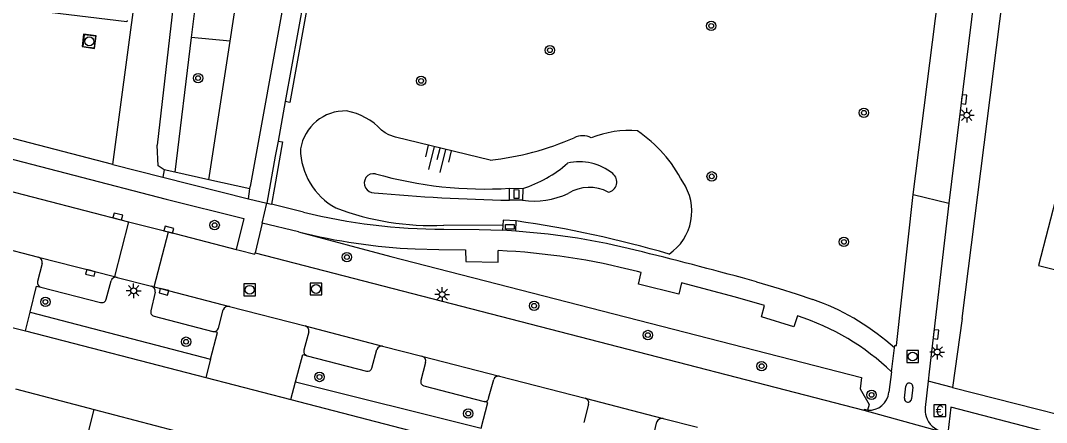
# Model space of a CAD drawing. Extents: x 131000 to 133014, y 396499 to 399001.
# Drawn here: x 132242.8 to 132329.8, y 396566.1 to 396600.1 of the extents above; entities that cross this region are included whole.
import ezdxf

# ---------------------------------------------------------------- set-up
doc = ezdxf.new("R2010")
doc.units = 0
for name, color, linetype in [('gg-afsc-haag', 7, 'Continuous'), ('gg-bbg-hoofdgebouw', 7, 'Continuous'), ('gg-bbg-tussenscheiding', 7, 'Continuous'), ('gg-knt-bovenkant onderkant talud', 7, 'Continuous'), ('gg-knt-verharding', 7, 'Continuous'), ('gg-knt-verharding nz', 7, 'Continuous'), ('gt-grn-groengrens', 7, 'Continuous'), ('gt-grn-weggrens', 7, 'Continuous'), ('gt-symb-betaalautomaat', 7, 'Continuous'), ('gt-symb-boom', 7, 'Continuous'), ('gt-symb-kolk', 7, 'Continuous'), ('gt-symb-kolk center center', 7, 'Continuous'), ('gt-symb-lichtmast', 7, 'Continuous'), ('gt-symb-rioolschacht', 7, 'Continuous'), ('gt-symb-talud symbool', 7, 'Continuous')]:
    doc.layers.add(name, color=color, linetype=linetype)

# ---------------------------------------------------------------- blocks, each defined once
blk = doc.blocks.new('gt0-RS')
at = {"layer": 'gt-symb-rioolschacht'}
blk.add_lwpolyline([(-0.5, -0.5), (0.5, -0.5), (0.5, 0.5), (-0.5, 0.5)], close=True, dxfattribs=at)
blk.add_circle((0, 0), 0.375, dxfattribs=at)
blk = doc.blocks.new('gt0-KOLK')
at = {"layer": 'gt-symb-kolk'}
blk.add_lwpolyline([(0, 0), (0.375, 0), (0.375, 0.4), (-0.375, 0.4), (-0.375, 0), (0, 0)], dxfattribs=at)
blk = doc.blocks.new('gt0-LMAST')
at = {"layer": 'gt-symb-lichtmast'}
for p, q in [((-0.182, 0.173), (-0.447, 0.438)), ((-0.005, 0.246), (-0.005, 0.621)), ((0.172, 0.173), (0.437, 0.438)), ((-0.255, -0.004), (-0.63, -0.004)), ((-0.182, -0.181), (-0.447, -0.446)), ((-0.005, -0.254), (-0.005, -0.629)), ((0.437, -0.446), (0.172, -0.181)), ((0.245, -0.004), (0.62, -0.004))]:
    blk.add_line(p, q, dxfattribs=at)
blk.add_circle((-0.005, -0.004), 0.25, dxfattribs=at)
blk = doc.blocks.new('gt0-BOOM')
at = {"layer": 'gt-symb-boom'}
for radius in [0.4, 0.2]:
    blk.add_circle((0, 0), radius, dxfattribs=at)
blk = doc.blocks.new('gt0-BA')
at = {"layer": 'gt-symb-betaalautomaat'}
blk.add_lwpolyline([(-0.498, -0.507), (0.502, -0.507), (0.502, 0.493), (-0.498, 0.493)], close=True, dxfattribs=at)
blk.add_text('€', height=0.9, dxfattribs=at).set_placement((-0.357, -0.457))
blk = doc.blocks.new('gt0-TALUD_1')
at = {"layer": 'gt-symb-talud symbool'}
for p, q in [((0, -1), (0, 0)), ((-1, -1), (-1, 0)), ((-0.5, -2), (-0.5, 0)), ((0.5, -2), (0.5, 0)), ((1, -1), (1, 0))]:
    blk.add_line(p, q, dxfattribs=at)
blk = doc.blocks.new('gt0-KOLKCC')
at = {"layer": 'gt-symb-kolk center center'}
blk.add_lwpolyline([(-0.375, 0.2), (0.375, 0.2), (0.375, -0.2), (-0.375, -0.2)], close=True, dxfattribs=at)

msp = doc.modelspace()

# ---------------------------------------------------------------- linework, layer by layer
at = {"layer": 'gg-afsc-haag'}
msp.add_line((132250.602, 396587.933), (132252.525, 396602.301), dxfattribs=at)
at = {"layer": 'gg-bbg-hoofdgebouw'}
for p, q in [((132242.37, 396568.92), (132249.029, 396567.179)), ((132249.029, 396567.179), (132255.91, 396565.38))]:
    msp.add_line(p, q, dxfattribs=at)
msp.add_lwpolyline([(132345.092, 396594.424), (132343.836, 396589.467), (132344.373, 396589.341), (132343.671, 396586.548), (132335.749, 396588.539), (132334.736, 396584.663), (132330.705, 396585.694), (132329.09, 396579.386), (132334.337, 396578.063), (132333.97, 396576.609), (132340.704, 396574.911)], dxfattribs=at)
at = {"layer": 'gg-bbg-tussenscheiding'}
msp.add_lwpolyline([(132246.091, 396555.617), (132246.717, 396558.038), (132249.029, 396567.179)], dxfattribs=at)
at = {"layer": 'gg-knt-bovenkant onderkant talud'}
msp.add_line((132283.663, 396582.755), (132278.657, 396582.777), dxfattribs=at)
msp.add_lwpolyline([(132282.589, 396588.291), (132274.576, 396590.242), (132274.003, 396590.432), (132273.689, 396590.617), (132273.384, 396590.844)], dxfattribs=at)
for centre, radius, start, end in [((132270.321, 396588.598), 3.865, 88.40256, 170.32263), ((132269.466, 396587.196), 5.354, 42.95801, 79.63648), ((132279.897, 396612.702), 24.559, 276.29305, 293.55877), ((132290.43, 396588.755), 1.604, 62.66649, 116.54486), ((132294.341, 396582.396), 8.407, 84.86379, 112.19204), ((132288.424, 396581.021), 11.811, 27.36349, 55.61972), ((132272.273, 396589.304), 5.762, 180.55855, 241.35885), ((132282.402, 396595.612), 10.149, 286.88485, 311.7191), ((132290.171, 396583.673), 4.48, 50.93838, 103.09201), ((132272.722, 396586.345), 0.809, 79.87811, 273.69892), ((132282.182, 396619.987), 34.141, 254.16193, 273.45628), ((132292.445, 396586.455), 0.887, 280.30684, 51.77538), ((132291.004, 396582.614), 3.373, 61.67841, 122.007), ((132295.326, 396583.967), 4.364, 303.90335, 34.68852), ((132287.095, 396740.206), 155.329, 264.70995, 268.93982), ((132286.281, 396591.827), 6.998, 262.28925, 294.79831), ((132277.678, 396605.875), 23.119, 249.31208, 272.42625), ((132271.172, 396488.691), 95.433, 73.82281, 81.79154)]:
    msp.add_arc(centre, radius, start, end, dxfattribs=at)
at = {"layer": 'gg-knt-verharding'}
for p, q in [((132267.876, 396617.227), (132262.256, 396586.053)), ((132269.559, 396617.236), (132265.216, 396593.254)), ((132325.003, 396613.25), (132321.473, 396584.654)), ((132322.601, 396574.89), (132327.424, 396612.894)), ((132318.466, 396585.376), (132320.859, 396604.373)), ((132250.602, 396587.933), (132220.534, 396595.735)), ((132265.216, 396593.254), (132264.61, 396589.908)), ((132216.041, 396592.366), (132251.944, 396583.083)), ((132264.61, 396589.908), (132264.377, 396588.622)), ((132264.377, 396588.622), (132263.656, 396584.655)), ((132250.602, 396587.933), (132254.834, 396586.841)), ((132254.834, 396586.841), (132262.098, 396585.024)), ((132262.098, 396585.024), (132262.227, 396585.866)), ((132262.227, 396585.866), (132262.256, 396586.053)), ((132284.221, 396584.903), (132284.24, 396585.908)), ((132284.24, 396585.908), (132285.35, 396585.901)), ((132285.35, 396585.901), (132285.342, 396584.892)), ((132263.656, 396584.655), (132264.056, 396584.557)), ((132266.763, 396583.895), (132264.056, 396584.557)), ((132285.342, 396584.892), (132284.221, 396584.903)), ((132321.473, 396584.654), (132319.808, 396570.355)), ((132251.944, 396583.083), (132250.74, 396578.431)), ((132251.944, 396583.083), (132255.314, 396582.215)), ((132263.271, 396582.968), (132262.663, 396580.445)), ((132266.335, 396582.225), (132263.271, 396582.968)), ((132283.663, 396582.755), (132283.645, 396582.36)), ((132284.758, 396582.28), (132284.797, 396583.146)), ((132237.518, 396581.838), (132244.316, 396580.077)), ((132254.124, 396577.564), (132255.314, 396582.215)), ((132255.314, 396582.215), (132261.061, 396580.734)), ((132285.642, 396582.205), (132284.758, 396582.28)), ((132261.061, 396580.734), (132261.325, 396580.666)), ((132262.663, 396580.445), (132314.277, 396567.126)), ((132244.609, 396579.548), (132244.234, 396578.008)), ((132250.044, 396576.513), (132250.454, 396578.068)), ((132250.978, 396578.37), (132253.887, 396577.623)), ((132244.508, 396577.533), (132249.57, 396576.24)), ((132254.208, 396577.106), (132253.832, 396575.541)), ((132253.887, 396577.623), (132254.124, 396577.564)), ((132235.531, 396575.809), (132243.195, 396573.83)), ((132243.593, 396575.431), (132258.89, 396571.438)), ((132259.564, 396574.067), (132259.972, 396575.622)), ((132260.504, 396575.902), (132266.919, 396574.257)), ((132254.101, 396575.082), (132259.093, 396573.785)), ((132322.601, 396574.89), (132321.795, 396569.035)), ((132243.195, 396573.83), (132258.481, 396569.883)), ((132267.212, 396573.75), (132266.797, 396572.192)), ((132272.574, 396570.684), (132272.997, 396572.246)), ((132273.475, 396572.555), (132276.814, 396571.689)), ((132316.881, 396572.395), (132316.503, 396572.7)), ((132267.075, 396571.729), (132272.113, 396570.416)), ((132277.122, 396571.159), (132276.728, 396569.62)), ((132316.626, 396570.354), (132316.396, 396568.638)), ((132319.808, 396570.355), (132319.717, 396569.563)), ((132258.481, 396569.883), (132265.691, 396568.022)), ((132266.096, 396569.508), (132281.83, 396565.594)), ((132282.467, 396568.141), (132282.897, 396569.712)), ((132283.391, 396569.998), (132290.641, 396568.133)), ((132276.979, 396569.173), (132282.08, 396567.854)), ((132317.706, 396568.148), (132317.832, 396569.157)), ((132318.425, 396569.071), (132318.316, 396568.081)), ((132265.691, 396568.022), (132281.413, 396563.962)), ((132290.941, 396567.627), (132290.543, 396566.07)), ((132296.354, 396564.567), (132296.725, 396566.122)), ((132297.26, 396566.427), (132300.173, 396565.676))]:
    msp.add_line(p, q, dxfattribs=at)
for points in [[(132251.81, 396600.124), (132251.795, 396600.007), (132241.96, 396601.183), (132242.069, 396602.041)], [(132249.048, 396597.749), (132249.187, 396598.822), (132248.13, 396598.966), (132248.014, 396597.925), (132249.048, 396597.749)], [(132239.436, 396589.05), (132255.132, 396584.991), (132261.716, 396583.343), (132261.061, 396580.734)], [(132316.881, 396572.395), (132316.905, 396572.61), (132317.027, 396572.599), (132318.466, 396585.376)], [(132284.797, 396583.146), (132283.684, 396583.212), (132283.663, 396582.755)], [(132278.655, 396582.457), (132281.648, 396582.429), (132283.645, 396582.36)], [(132276.224, 396580.776), (132278.229, 396580.724), (132280.502, 396580.704), (132280.523, 396579.699), (132283.265, 396579.652), (132283.283, 396580.633)], [(132308.644, 396575.11), (132308.331, 396574.192), (132305.591, 396575.028), (132305.851, 396575.994), (132303.403, 396576.682), (132298.826, 396577.91), (132298.595, 396576.946), (132295.179, 396577.801), (132295.401, 396578.771), (132295.078, 396578.852)], [(132305.176, 396577.985), (132307.087, 396577.425), (132308.525, 396576.978), (132309.95, 396576.495)], [(132243.593, 396575.431), (132244.139, 396577.627), (132244.508, 396577.533)], [(132258.89, 396571.438), (132259.476, 396573.686), (132259.093, 396573.785)], [(132266.096, 396569.508), (132266.708, 396571.824), (132267.075, 396571.729)], [(132321.795, 396569.035), (132338.037, 396564.907), (132338.077, 396565.005), (132344.852, 396563.235), (132344.929, 396563.534), (132355.891, 396560.694), (132355.8, 396560.345), (132378.648, 396554.541)], [(132281.83, 396565.594), (132282.397, 396567.773), (132282.08, 396567.854)], [(132314.581, 396567.117), (132314.287, 396567.166), (132314.277, 396567.126)], [(132332.509, 396564.554), (132321.656, 396567.369), (132321.385, 396565.17)]]:
    msp.add_lwpolyline(points, dxfattribs=at)
for centre, radius, start, end in [((132278.588, 396631.792), 49.335, 256.1322, 270.07815), ((132278.465, 396630.537), 49.811, 255.90608, 267.42187), ((132280.837, 396524.567), 57.838, 75.31663, 85.23499), ((132280.737, 396523.827), 56.863, 75.39263, 87.43422), ((132244.192, 396579.663), 0.432, 344.62359, 73.33837), ((132224.469, 396289.148), 299.901, 74.38856, 76.29981), ((132244.622, 396577.915), 0.399, 166.50847, 253.44784), ((132250.876, 396577.941), 0.441, 76.64554, 163.26724), ((132253.772, 396577.193), 0.445, 348.66635, 75.00509), ((132249.672, 396576.611), 0.385, 254.62334, 345.25618), ((132303.415, 396557.655), 19.941, 48.97864, 70.86903), ((132254.175, 396575.434), 0.36, 162.65361, 258.09183), ((132260.404, 396575.446), 0.467, 77.67944, 157.83764), ((132302.275, 396555.345), 20.766, 46.28435, 72.13925), ((132259.175, 396574.183), 0.406, 258.39961, 343.42051), ((132266.804, 396573.852), 0.421, 345.94868, 74.09935), ((132267.172, 396572.102), 0.386, 166.58405, 255.37985), ((132273.397, 396572.152), 0.41, 78.97779, 166.78298), ((132276.699, 396571.268), 0.437, 345.61615, 74.70834), ((132272.199, 396570.799), 0.392, 257.34537, 342.99735), ((132277.056, 396569.51), 0.346, 161.5289, 257.10137), ((132283.295, 396569.595), 0.415, 76.5662, 163.57097), ((132318.129, 396569.117), 0.3, 351.12906, 172.36732), ((132314.712, 396568.804), 1.692, 265.54587, 354.38125), ((132282.131, 396568.19), 0.34, 261.43212, 351.6893), ((132290.532, 396567.727), 0.421, 346.31535, 75.01082), ((132318.01, 396568.102), 0.307, 171.38834, 356.07562), ((132297.174, 396565.956), 0.479, 79.64869, 159.72568), ((132321.459, 396567.243), 2.026, 198.98551, 254.29011)]:
    msp.add_arc(centre, radius, start, end, dxfattribs=at)
at = {"layer": 'gg-knt-verharding nz'}
for p, q in [((132284.758, 396582.28), (132283.645, 396582.36)), ((132244.316, 396580.077), (132250.74, 396578.431)), ((132250.74, 396578.431), (132250.978, 396578.37)), ((132254.124, 396577.564), (132260.504, 396575.902)), ((132243.195, 396573.83), (132243.593, 396575.431)), ((132266.919, 396574.257), (132273.475, 396572.555)), ((132316.626, 396570.354), (132316.881, 396572.395)), ((132258.89, 396571.438), (132258.481, 396569.883)), ((132276.814, 396571.689), (132283.391, 396569.998)), ((132265.691, 396568.022), (132266.096, 396569.508)), ((132319.717, 396569.563), (132319.465, 396567.354)), ((132290.641, 396568.133), (132297.26, 396566.427)), ((132314.277, 396567.126), (132320.911, 396565.293))]:
    msp.add_line(p, q, dxfattribs=at)
msp.add_lwpolyline([(132261.325, 396580.666), (132262.636, 396580.331), (132262.663, 396580.445)], dxfattribs=at)
msp.add_arc((132321.352, 396567.159), 1.897, 174.08358, 197.63223, dxfattribs=at)
at = {"layer": 'gt-grn-groengrens'}
for p, q in [((132259.321, 396615.449), (132257.256, 396598.686)), ((132260.541, 396598.358), (132263.051, 396614.827)), ((132257.256, 396598.686), (132255.851, 396587.281)), ((132260.541, 396598.358), (132257.256, 396598.686)), ((132258.755, 396586.636), (132260.541, 396598.358)), ((132254.959, 396587.479), (132254.834, 396586.841)), ((132255.851, 396587.281), (132254.959, 396587.479)), ((132258.755, 396586.636), (132255.851, 396587.281)), ((132262.227, 396585.866), (132258.755, 396586.636)), ((132264.304, 396585.97), (132264.056, 396584.557))]:
    msp.add_line(p, q, dxfattribs=at)
for points in [[(132259.484, 396631.91), (132255.717, 396601.382), (132254.373, 396589.563)], [(132320.859, 396604.373), (132287.49, 396612.443), (132269.877, 396616.747), (132265.61, 396593.183), (132265.216, 396593.254)], [(132254.959, 396587.479), (132254.455, 396587.827), (132254.373, 396589.563)], [(132264.61, 396589.908), (132265.004, 396589.837), (132264.304, 396585.97)], [(132266.335, 396582.225), (132274.169, 396580.131), (132314.08, 396569.875), (132313.961, 396568.925), (132314.709, 396567.611), (132314.581, 396567.117)]]:
    msp.add_lwpolyline(points, dxfattribs=at)
at = {"layer": 'gt-grn-weggrens'}
for p, q in [((132262.098, 396585.024), (132263.656, 396584.655)), ((132318.466, 396585.376), (132321.473, 396584.654)), ((132263.271, 396582.968), (132263.656, 396584.655)), ((132321.795, 396569.035), (132319.717, 396569.563))]:
    msp.add_line(p, q, dxfattribs=at)

# ---------------------------------------------------------------- block references
at = {"layer": 'gt-symb-betaalautomaat'}
msp.add_blockref('gt0-BA', (132320.708, 396567.079), dxfattribs=at)
at = {"layer": 'gt-symb-boom'}
for p in [(132301.334, 396599.664), (132287.655, 396597.604), (132257.84, 396595.246), (132276.742, 396595.006), (132314.277, 396592.303), (132301.374, 396586.922), (132259.238, 396582.798), (132312.582, 396581.373), (132270.447, 396580.085), (132244.892, 396576.287), (132286.317, 396575.964), (132295.96, 396573.482), (132256.823, 396572.919), (132305.609, 396570.849), (132268.127, 396569.932), (132314.921, 396568.412), (132280.733, 396566.833)]:
    msp.add_blockref('gt0-BOOM', p, dxfattribs=at)
at = {"layer": 'gt-symb-kolk'}
for p, rotation in [((132322.56, 396593.465), -97.06814005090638), ((132250.981, 396583.332), -14.494239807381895), ((132255.303, 396582.218), -14.45315333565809), ((132248.755, 396578.939), 165.63103216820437), ((132254.992, 396577.338), 165.3981371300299), ((132320.181, 396573.558), -96.64053085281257)]:
    msp.add_blockref('gt0-KOLK', p, dxfattribs=dict(at, rotation=rotation))
at = {"layer": 'gt-symb-kolk center center'}
for p, rotation in [((132284.829, 396585.422), -91.19449799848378), ((132284.264, 396582.647), 179.63686259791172)]:
    msp.add_blockref('gt0-KOLKCC', p, dxfattribs=dict(at, rotation=rotation))
at = {"layer": 'gt-symb-lichtmast'}
for p in [(132323.002, 396592.105), (132252.376, 396577.236), (132278.531, 396576.923), (132320.497, 396572.048)]:
    msp.add_blockref('gt0-LMAST', p, dxfattribs=at)
at = {"layer": 'gt-symb-rioolschacht', "rotation": 172.79090626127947}
msp.add_blockref('gt0-RS', (132248.615, 396598.352), dxfattribs=at)
at = {"layer": 'gt-symb-rioolschacht'}
for p in [(132262.204, 396577.317), (132267.835, 396577.389), (132318.404, 396571.665)]:
    msp.add_blockref('gt0-RS', p, dxfattribs=at)
at = {"layer": 'gt-symb-talud symbool', "xscale": 1.0004763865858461, "yscale": 1.0004763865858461, "rotation": -13.702889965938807}
msp.add_blockref('gt0-TALUD_1', (132278.351, 396589.323), dxfattribs=at)

doc.saveas('drawing.dxf')
